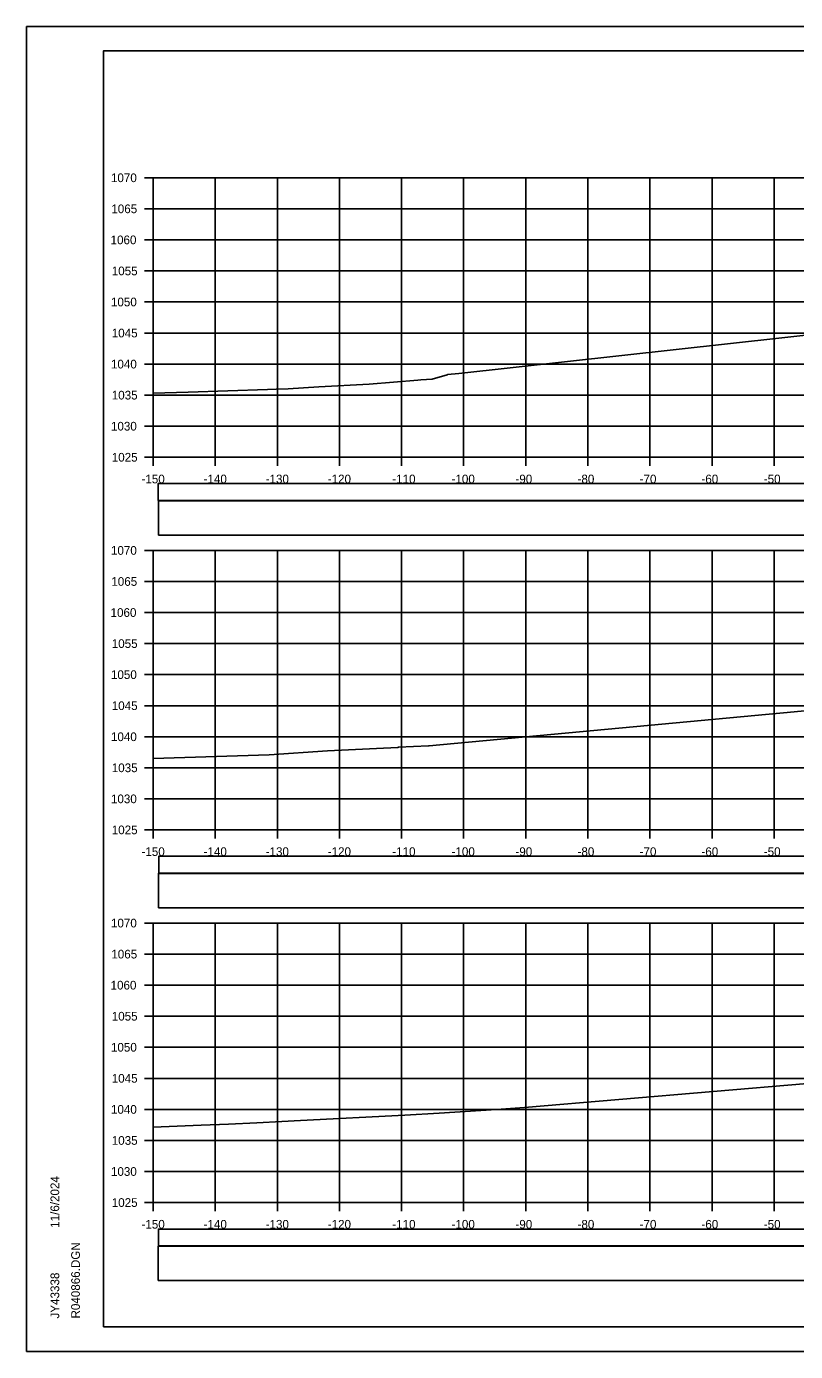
# Model space of a CAD drawing. Extents: x 1370565 to 1374448, y 301010 to 304637.
# Drawn here: x 1370564.6 to 1370688.5, y 303570.5 to 303783.9 of the extents above; entities that cross this region are included whole.
import ezdxf

# ---------------------------------------------------------------- set-up
doc = ezdxf.new("R2010")
doc.units = 0
for name, color, linetype in [('R_Axis', 7, 'Continuous'), ('R_Axis Annot', 7, 'Continuous'), ('R_Border', 7, 'Continuous'), ('R_Drive', 7, 'Continuous'), ('R_Exist Surface', 7, 'Continuous'), ('R_Grid', 7, 'Continuous'), ('R_No Plot', 7, 'Continuous')]:
    doc.layers.add(name, color=color, linetype=linetype)

msp = doc.modelspace()

# ---------------------------------------------------------------- linework, layer by layer
at = {"layer": 'R_Axis'}
for p, q in [((1370583.63, 303759.53), (1370585.03, 303759.53)), ((1370585.03, 303714.53), (1370585.03, 303759.53)), ((1370583.63, 303754.53), (1370585.03, 303754.53)), ((1370583.63, 303749.53), (1370585.03, 303749.53)), ((1370583.63, 303744.53), (1370585.03, 303744.53)), ((1370583.63, 303739.53), (1370585.03, 303739.53)), ((1370583.63, 303734.53), (1370585.03, 303734.53)), ((1370583.63, 303729.53), (1370585.03, 303729.53)), ((1370583.63, 303724.53), (1370585.03, 303724.53)), ((1370583.63, 303719.53), (1370585.03, 303719.53)), ((1370583.63, 303714.53), (1370585.03, 303714.53)), ((1370585.03, 303714.53), (1370885.03, 303714.53)), ((1370585.03, 303713.13), (1370585.03, 303714.53)), ((1370595.03, 303713.13), (1370595.03, 303714.53)), ((1370605.03, 303713.13), (1370605.03, 303714.53)), ((1370615.03, 303713.13), (1370615.03, 303714.53)), ((1370625.03, 303713.13), (1370625.03, 303714.53)), ((1370635.03, 303713.13), (1370635.03, 303714.53)), ((1370645.03, 303713.13), (1370645.03, 303714.53)), ((1370655.03, 303713.13), (1370655.03, 303714.53)), ((1370665.03, 303713.13), (1370665.03, 303714.53)), ((1370675.03, 303713.13), (1370675.03, 303714.53)), ((1370685.03, 303713.13), (1370685.03, 303714.53)), ((1370583.63, 303699.53), (1370585.03, 303699.53)), ((1370585.03, 303654.53), (1370585.03, 303699.53)), ((1370583.63, 303694.53), (1370585.03, 303694.53)), ((1370583.63, 303689.53), (1370585.03, 303689.53)), ((1370583.63, 303684.53), (1370585.03, 303684.53)), ((1370583.63, 303679.53), (1370585.03, 303679.53)), ((1370583.63, 303674.53), (1370585.03, 303674.53)), ((1370583.63, 303669.53), (1370585.03, 303669.53)), ((1370583.63, 303664.53), (1370585.03, 303664.53)), ((1370583.63, 303659.53), (1370585.03, 303659.53)), ((1370583.63, 303654.53), (1370585.03, 303654.53)), ((1370585.03, 303654.53), (1370885.03, 303654.53)), ((1370585.03, 303653.13), (1370585.03, 303654.53)), ((1370595.03, 303653.13), (1370595.03, 303654.53)), ((1370605.03, 303653.13), (1370605.03, 303654.53)), ((1370615.03, 303653.13), (1370615.03, 303654.53)), ((1370625.03, 303653.13), (1370625.03, 303654.53)), ((1370635.03, 303653.13), (1370635.03, 303654.53)), ((1370645.03, 303653.13), (1370645.03, 303654.53)), ((1370655.03, 303653.13), (1370655.03, 303654.53)), ((1370665.03, 303653.13), (1370665.03, 303654.53)), ((1370675.03, 303653.13), (1370675.03, 303654.53)), ((1370685.03, 303653.13), (1370685.03, 303654.53)), ((1370583.63, 303639.53), (1370585.03, 303639.53)), ((1370585.03, 303594.53), (1370585.03, 303639.53)), ((1370583.63, 303634.53), (1370585.03, 303634.53)), ((1370583.63, 303629.53), (1370585.03, 303629.53)), ((1370583.63, 303624.53), (1370585.03, 303624.53)), ((1370583.63, 303619.53), (1370585.03, 303619.53)), ((1370583.63, 303614.53), (1370585.03, 303614.53)), ((1370583.63, 303609.53), (1370585.03, 303609.53)), ((1370583.63, 303604.53), (1370585.03, 303604.53)), ((1370583.63, 303599.53), (1370585.03, 303599.53)), ((1370583.63, 303594.53), (1370585.03, 303594.53)), ((1370585.03, 303594.53), (1370885.03, 303594.53)), ((1370585.03, 303593.13), (1370585.03, 303594.53)), ((1370595.03, 303593.13), (1370595.03, 303594.53)), ((1370605.03, 303593.13), (1370605.03, 303594.53)), ((1370615.03, 303593.13), (1370615.03, 303594.53)), ((1370625.03, 303593.13), (1370625.03, 303594.53)), ((1370635.03, 303593.13), (1370635.03, 303594.53)), ((1370645.03, 303593.13), (1370645.03, 303594.53)), ((1370655.03, 303593.13), (1370655.03, 303594.53)), ((1370665.03, 303593.13), (1370665.03, 303594.53)), ((1370675.03, 303593.13), (1370675.03, 303594.53)), ((1370685.03, 303593.13), (1370685.03, 303594.53))]:
    msp.add_line(p, q, dxfattribs=at)
at = {"layer": 'R_Border'}
for p, q in [((1370577.03, 303779.99), (1370893.21, 303779.99)), ((1370577.03, 303574.53), (1370577.03, 303779.99)), ((1370577.03, 303574.53), (1370577.03, 303574.53)), ((1370893.21, 303574.53), (1370577.03, 303574.53))]:
    msp.add_line(p, q, dxfattribs=at)
at = {"layer": 'R_Drive'}
for points in [[(1370585.8, 303707.57), (1370884.22, 303707.57), (1370884.22, 303710.28), (1370585.8, 303710.28)], [(1370585.86, 303701.99), (1370884.28, 303701.99), (1370884.28, 303707.52), (1370585.86, 303707.52)], [(1370585.93, 303647.57), (1370884.35, 303647.57), (1370884.35, 303650.28), (1370585.93, 303650.28)], [(1370585.87, 303641.99), (1370884.29, 303641.99), (1370884.29, 303647.52), (1370585.87, 303647.52)], [(1370585.87, 303587.55), (1370884.29, 303587.55), (1370884.29, 303590.26), (1370585.87, 303590.26)], [(1370585.82, 303581.97), (1370884.24, 303581.97), (1370884.24, 303587.5), (1370585.82, 303587.5)]]:
    msp.add_lwpolyline(points, close=True, dxfattribs=at)
at = {"layer": 'R_Exist Surface'}
for points in [[(1370585.03, 303724.84), (1370590.67, 303725), (1370603.45, 303725.44), (1370604.84, 303725.5), (1370606.77, 303725.55), (1370611.69, 303725.87), (1370619.8, 303726.31), (1370627.64, 303726.96), (1370628.14, 303726.99), (1370629.95, 303727.09), (1370632.37, 303727.79), (1370632.38, 303727.8), (1370632.38, 303727.81), (1370632.4, 303727.84), (1370634.27, 303728.04), (1370695.05, 303734.7)], [(1370585.03, 303666.03), (1370603.68, 303666.64), (1370613.12, 303667.24), (1370621, 303667.65), (1370624.42, 303667.82), (1370624.54, 303667.83), (1370629.36, 303668.05), (1370629.47, 303668.05), (1370666.94, 303671.56), (1370688.26, 303673.55), (1370694.46, 303674.12)], [(1370585.03, 303606.67), (1370592.77, 303606.97), (1370597.17, 303607.13), (1370601.73, 303607.36), (1370605.77, 303607.56), (1370608.75, 303607.74), (1370625.53, 303608.59), (1370631.08, 303608.9), (1370640.34, 303609.53), (1370644.83, 303609.84), (1370690.4, 303613.72)]]:
    msp.add_lwpolyline(points, dxfattribs=at)
at = {"layer": 'R_Grid'}
for p, q in [((1370585.03, 303759.53), (1370885.03, 303759.53)), ((1370585.03, 303714.53), (1370585.03, 303759.53)), ((1370595.03, 303714.53), (1370595.03, 303759.53)), ((1370605.03, 303714.53), (1370605.03, 303759.53)), ((1370615.03, 303714.53), (1370615.03, 303759.53)), ((1370625.03, 303714.53), (1370625.03, 303759.53)), ((1370635.03, 303714.53), (1370635.03, 303759.53)), ((1370645.03, 303714.53), (1370645.03, 303759.53)), ((1370655.03, 303714.53), (1370655.03, 303759.53)), ((1370665.03, 303714.53), (1370665.03, 303759.53)), ((1370675.03, 303714.53), (1370675.03, 303759.53)), ((1370685.03, 303714.53), (1370685.03, 303759.53)), ((1370585.03, 303754.53), (1370885.03, 303754.53)), ((1370585.03, 303749.53), (1370885.03, 303749.53)), ((1370585.03, 303744.53), (1370885.03, 303744.53)), ((1370585.03, 303739.53), (1370885.03, 303739.53)), ((1370585.03, 303734.53), (1370885.03, 303734.53)), ((1370585.03, 303729.53), (1370885.03, 303729.53)), ((1370585.03, 303724.53), (1370885.03, 303724.53)), ((1370585.03, 303719.53), (1370885.03, 303719.53)), ((1370585.03, 303714.53), (1370885.03, 303714.53)), ((1370585.03, 303699.53), (1370885.03, 303699.53)), ((1370585.03, 303654.53), (1370585.03, 303699.53)), ((1370595.03, 303654.53), (1370595.03, 303699.53)), ((1370605.03, 303654.53), (1370605.03, 303699.53)), ((1370615.03, 303654.53), (1370615.03, 303699.53)), ((1370625.03, 303654.53), (1370625.03, 303699.53)), ((1370635.03, 303654.53), (1370635.03, 303699.53)), ((1370645.03, 303654.53), (1370645.03, 303699.53)), ((1370655.03, 303654.53), (1370655.03, 303699.53)), ((1370665.03, 303654.53), (1370665.03, 303699.53)), ((1370675.03, 303654.53), (1370675.03, 303699.53)), ((1370685.03, 303654.53), (1370685.03, 303699.53)), ((1370585.03, 303694.53), (1370885.03, 303694.53)), ((1370585.03, 303689.53), (1370885.03, 303689.53)), ((1370585.03, 303684.53), (1370885.03, 303684.53)), ((1370585.03, 303679.53), (1370885.03, 303679.53)), ((1370585.03, 303674.53), (1370885.03, 303674.53)), ((1370585.03, 303669.53), (1370885.03, 303669.53)), ((1370585.03, 303664.53), (1370885.03, 303664.53)), ((1370585.03, 303659.53), (1370885.03, 303659.53)), ((1370585.03, 303654.53), (1370885.03, 303654.53)), ((1370585.03, 303639.53), (1370885.03, 303639.53)), ((1370585.03, 303594.53), (1370585.03, 303639.53)), ((1370595.03, 303594.53), (1370595.03, 303639.53)), ((1370605.03, 303594.53), (1370605.03, 303639.53)), ((1370615.03, 303594.53), (1370615.03, 303639.53)), ((1370625.03, 303594.53), (1370625.03, 303639.53)), ((1370635.03, 303594.53), (1370635.03, 303639.53)), ((1370645.03, 303594.53), (1370645.03, 303639.53)), ((1370655.03, 303594.53), (1370655.03, 303639.53)), ((1370665.03, 303594.53), (1370665.03, 303639.53)), ((1370675.03, 303594.53), (1370675.03, 303639.53)), ((1370685.03, 303594.53), (1370685.03, 303639.53)), ((1370585.03, 303634.53), (1370885.03, 303634.53)), ((1370585.03, 303629.53), (1370885.03, 303629.53)), ((1370585.03, 303624.53), (1370885.03, 303624.53)), ((1370585.03, 303619.53), (1370885.03, 303619.53)), ((1370585.03, 303614.53), (1370885.03, 303614.53)), ((1370585.03, 303609.53), (1370885.03, 303609.53)), ((1370585.03, 303604.53), (1370885.03, 303604.53)), ((1370585.03, 303599.53), (1370885.03, 303599.53)), ((1370585.03, 303594.53), (1370885.03, 303594.53))]:
    msp.add_line(p, q, dxfattribs=at)
at = {"layer": 'R_No Plot'}
for p, q in [((1370564.63, 303783.89), (1370897.96, 303783.89)), ((1370564.63, 303570.55), (1370897.96, 303570.55))]:
    msp.add_line(p, q, dxfattribs=at)
for points in [[(1370564.62, 303783.89), (1370897.96, 303783.89), (1370897.96, 303570.55), (1370564.62, 303570.55)], [(1370810.95, 303779.99), (1370830.57, 303779.99), (1370830.57, 303770.11), (1370846.68, 303770.11), (1370869.88, 303770.11), (1370869.88, 303737.44), (1370893.09, 303737.44), (1370893.21, 303574.53), (1370577.03, 303574.53), (1370577.03, 303779.99)]]:
    msp.add_lwpolyline(points, close=True, dxfattribs=at)

# ---------------------------------------------------------------- texts
at = {"layer": 'R_Axis Annot'}
for s, p in [('1070', (1370578.22, 303758.83)), ('1065', (1370578.28, 303753.83)), ('1060', (1370578.16, 303748.83)), ('1055', (1370578.35, 303743.83)), ('1050', (1370578.22, 303738.83)), ('1045', (1370578.35, 303733.83)), ('1040', (1370578.22, 303728.83)), ('1035', (1370578.35, 303723.83)), ('1030', (1370578.22, 303718.83)), ('1025', (1370578.35, 303713.83)), ('-150', (1370583.14, 303710.33)), ('-140', (1370593.14, 303710.33)), ('-130', (1370603.14, 303710.33)), ('-120', (1370613.14, 303710.33)), ('-110', (1370623.53, 303710.33)), ('-100', (1370633.08, 303710.33)), ('-90', (1370643.37, 303710.33)), ('-80', (1370653.37, 303710.33)), ('-70', (1370663.37, 303710.33)), ('-60', (1370673.33, 303710.33)), ('-50', (1370683.37, 303710.33)), ('1070', (1370578.22, 303698.83)), ('1065', (1370578.28, 303693.83)), ('1060', (1370578.16, 303688.83)), ('1055', (1370578.35, 303683.83)), ('1050', (1370578.22, 303678.83)), ('1045', (1370578.35, 303673.83)), ('1040', (1370578.22, 303668.83)), ('1035', (1370578.35, 303663.83)), ('1030', (1370578.22, 303658.83)), ('1025', (1370578.35, 303653.83)), ('-150', (1370583.14, 303650.33)), ('-140', (1370593.14, 303650.33)), ('-130', (1370603.14, 303650.33)), ('-120', (1370613.14, 303650.33)), ('-110', (1370623.53, 303650.33)), ('-100', (1370633.08, 303650.33)), ('-90', (1370643.37, 303650.33)), ('-80', (1370653.37, 303650.33)), ('-70', (1370663.37, 303650.33)), ('-60', (1370673.33, 303650.33)), ('-50', (1370683.37, 303650.33)), ('1070', (1370578.22, 303638.83)), ('1065', (1370578.28, 303633.83)), ('1060', (1370578.16, 303628.83)), ('1055', (1370578.35, 303623.83)), ('1050', (1370578.22, 303618.83)), ('1045', (1370578.35, 303613.83)), ('1040', (1370578.22, 303608.83)), ('1035', (1370578.35, 303603.83)), ('1030', (1370578.22, 303598.83)), ('1025', (1370578.35, 303593.83)), ('-150', (1370583.14, 303590.33)), ('-140', (1370593.14, 303590.33)), ('-130', (1370603.14, 303590.33)), ('-120', (1370613.14, 303590.33)), ('-110', (1370623.53, 303590.33)), ('-100', (1370633.08, 303590.33)), ('-90', (1370643.37, 303590.33)), ('-80', (1370653.37, 303590.33)), ('-70', (1370663.37, 303590.33)), ('-60', (1370673.33, 303590.33)), ('-50', (1370683.37, 303590.33))]:
    msp.add_text(s, height=1.4, dxfattribs=at).set_placement(p)
at = {"layer": 'R_Border'}
for s, p in [('11/6/2024', (1370569.89, 303590.46)), ('R040866.DGN', (1370573.22, 303575.86)), ('JY43338', (1370569.89, 303575.86))]:
    msp.add_text(s, height=1.4, rotation=90, dxfattribs=at).set_placement(p)

doc.saveas('drawing.dxf')
